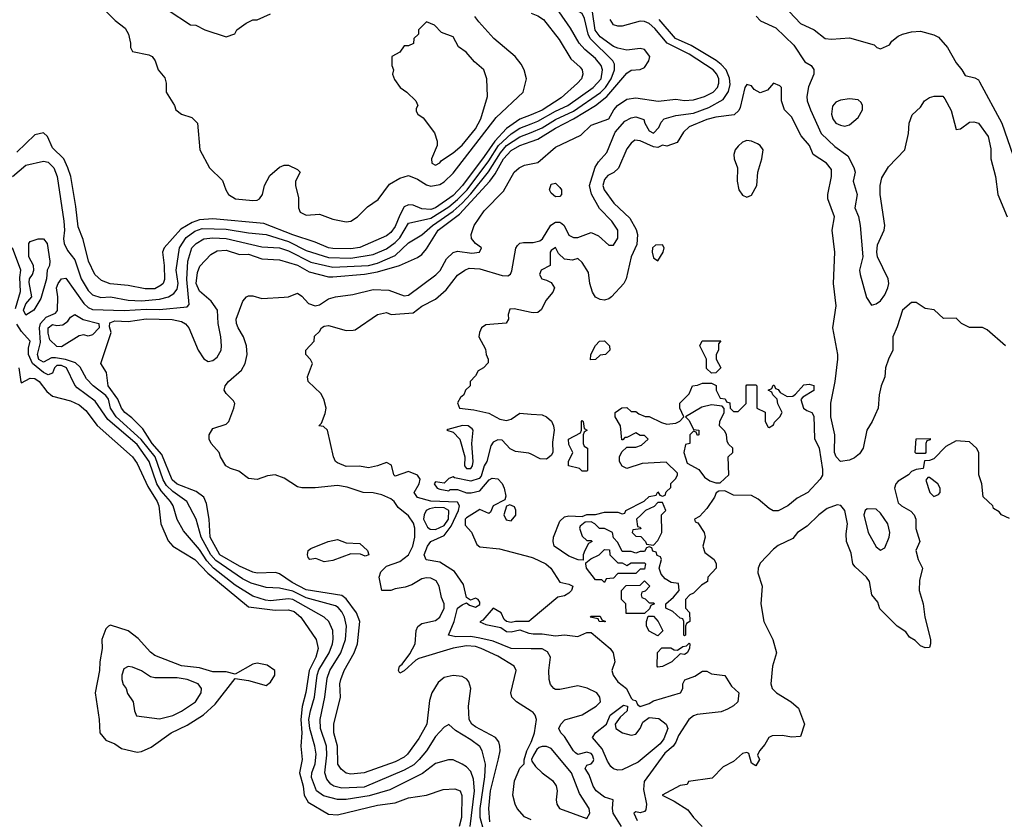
# Model space of a CAD drawing. Header units: inches. Extents: x 1793402 to 1900366, y 320852 to 470679.
# Tile 505 of 604: x 1867702 to 1872126, y 394542 to 398135. Entities that reach past the tile are written whole.
import ezdxf

# ---------------------------------------------------------------- set-up
doc = ezdxf.new("R2010")
doc.units = ezdxf.units.IN
doc.header["$MEASUREMENT"] = 0
doc.layers.add('B8369', color=7, linetype='Continuous')
doc.layers.add('B8379', color=7, linetype='Continuous')

msp = doc.modelspace()

# ---------------------------------------------------------------- linework, layer by layer
at = {"layer": 'B8369', "color": 4}
for points, elevation in [([(1868092, 398170), (1868130.9, 398130.9), (1868176.8, 398096.8), (1868191, 398070), (1868201, 398030), (1868201, 398010), (1868210, 397992), (1868282, 397978), (1868298, 397970), (1868311.3, 397950), (1868324.7, 397910), (1868354.4, 397874.4), (1868361, 397850), (1868361, 397810), (1868398, 397750), (1868404.7, 397730), (1868430, 397711.3), (1868475.3, 397695.3), (1868502, 397670), (1868511.3, 397550), (1868554.8, 397470), (1868613, 397413), (1868628, 397370), (1868640.7, 397350), (1868672, 397330), (1868750, 397322), (1868770, 397324.9), (1868779.3, 397330), (1868792.7, 397350), (1868802, 397390), (1868825.6, 397434.4), (1868870, 397472), (1868890, 397482), (1868910, 397482), (1868950, 397462), (1868962, 397450), (1868942, 397410), (1868941, 397390), (1868954.9, 397334.9), (1868955.8, 397290), (1868963, 397270), (1868990, 397257.4), (1869050, 397262), (1869110, 397238.4), (1869170, 397226.7), (1869190, 397230.4), (1869220.9, 397250), (1869265.6, 397294.4), (1869312.7, 397327.3), (1869364, 397396), (1869410, 397423.1), (1869450, 397435.3), (1869490, 397418.9), (1869530, 397393.7), (1869550, 397387.4), (1869590, 397394.9), (1869610, 397406), (1869650, 397444.9), (1869843.9, 397696.1), (1869965.2, 397810), (1869979, 397870), (1869969.2, 397910), (1869955.9, 397935.9), (1869929.2, 397970), (1869832.7, 398050), (1869764.9, 398124.9), (1869747, 398150)], 244), ([(1868370, 398178), (1868470, 398112), (1868494, 398110), (1868534, 398090), (1868630, 398058), (1868668.4, 398071.6), (1868678, 398090), (1868720.4, 398119.6), (1868750, 398134), (1868770, 398134), (1868830, 398162)], 248), ([(1870000, 397708.2), (1869950, 397688.1), (1869890, 397646.2), (1869836.5, 397590), (1869790, 397520.2), (1869692.5, 397390), (1869650, 397345.6), (1869570, 397290.2), (1869550, 397281.8), (1869510, 397284.6), (1869470, 397301.6), (1869450, 397303), (1869430, 397294), (1869410, 397257.3), (1869390, 397206), (1869370, 397178.7), (1869350, 397164.2), (1869230, 397111.6), (1869190, 397105.8), (1869110, 397106.7), (1869090, 397110.2), (1869030, 397136.1), (1868930, 397168.2), (1868799.7, 397219.7), (1868570, 397239.7), (1868510, 397236.5), (1868476.8, 397223.2), (1868426.5, 397193.5), (1868351.8, 397110), (1868343.6, 397090), (1868351.2, 397031.2), (1868352.6, 396967.4), (1868347, 396950), (1868338.5, 396941.5), (1868310, 396926.3), (1868265.7, 396925.7), (1868190, 396940.4), (1868108.9, 396948.9), (1868070, 396963), (1868040.5, 396990), (1868012, 397050), (1867987.7, 397147.7), (1867964.8, 397204.8), (1867955.1, 397295.1), (1867931.7, 397430), (1867919.5, 397470), (1867900.5, 397510), (1867850, 397559.1), (1867827.3, 397610), (1867810, 397627.3), (1867770, 397617.3), (1867690, 397540.5)], 236), ([(1867669.6, 397430), (1867730, 397481.6), (1867810, 397499.3), (1867830, 397494.4), (1867855.3, 397470), (1867870.2, 397430.2), (1867900.3, 397230), (1867903.6, 397190), (1867899.1, 397150), (1867902.8, 397130), (1867918, 397098), (1867950, 397056), (1867978, 396970), (1868010, 396918), (1868030, 396898.4), (1868067.5, 396887.5), (1868110, 396890.3), (1868190, 396874.3), (1868250, 396872.4), (1868330, 396879), (1868370.8, 396889.2), (1868395.5, 396904.5), (1868410, 396924), (1868415.1, 396950), (1868406, 397010), (1868419.8, 397110), (1868450, 397156.9), (1868490, 397185.2), (1868522.9, 397197.1), (1868630, 397193.2), (1868730, 397177.3), (1868810, 397170.2), (1868910, 397138.4), (1868990, 397097.4), (1869090, 397067.2), (1869190, 397063.2), (1869290, 397079.6), (1869350, 397105.5), (1869390, 397133.4), (1869410, 397154.4), (1869450, 397220.4), (1869550, 397242.9), (1869630, 397294.5), (1869670, 397326.7), (1869713, 397370), (1869810, 397501.3), (1869853.2, 397570), (1869910, 397622.6), (1869950, 397647.3), (1870000, 397667)], 232), ([(1869788.4, 394490), (1869771.9, 394550), (1869771.6, 394590), (1869792.1, 394732.1), (1869795.4, 394790), (1869780.7, 394850), (1869769.7, 394869.7), (1869730, 394899.6), (1869660.5, 394940.5), (1869630, 394968), (1869610, 394955.3), (1869570, 394914.5), (1869530.4, 394850), (1869497.6, 394810), (1869472.8, 394787.2), (1869430, 394763.1), (1869250, 394686.4), (1869150, 394681.1), (1869114, 394690), (1869100.1, 394700.1), (1869082, 394722), (1869074, 394750), (1869082.4, 394830), (1869081.5, 394870), (1869054.7, 394950), (1869052.8, 394990), (1869072.8, 395090), (1869083.6, 395176.4), (1869095.8, 395210), (1869145.4, 395290), (1869165.7, 395350), (1869171.1, 395410), (1869161.3, 395450), (1869150, 395474.5), (1869133.7, 395493.7), (1869120.9, 395500.9), (1868990, 395537.1), (1868930, 395567.1), (1868870, 395580.5), (1868810, 395584.2), (1868743, 395603), (1868702.8, 395622.8), (1868584.3, 395704.3), (1868561.5, 395730), (1868518.2, 395810), (1868494.7, 395890), (1868453.6, 395970), (1868390, 396015.1), (1868361.9, 396041.9), (1868347.5, 396067.5), (1868310.7, 396170), (1868248.4, 396248.4), (1868136.4, 396350), (1868110.9, 396390), (1868101.5, 396430), (1868090, 396446.3), (1868033.3, 396490), (1868002, 396522), (1867974.2, 396574.2), (1867953.2, 396593.2), (1867908.6, 396608.6), (1867863.8, 396616.2), (1867844.8, 396615.2), (1867810, 396596.3), (1867788.7, 396608.7), (1867781.8, 396630), (1867795.3, 396684.7), (1867791.5, 396750), (1867796.2, 396770), (1867820.9, 396799.1), (1867864, 396816), (1867872.1, 396827.9), (1867874, 396890), (1867868.2, 396930), (1867875.1, 396950), (1867890, 396970.7), (1867910, 396974), (1867990, 396860.4), (1868010, 396842), (1868030, 396833.1), (1868171.9, 396828.1), (1868270, 396834.2), (1868330, 396832.3), (1868455.5, 396844.5), (1868464, 396856), (1868452.8, 396967.2), (1868458, 397050), (1868476.2, 397110), (1868495.1, 397130), (1868530, 397150.3), (1868570, 397154.9), (1868630, 397151.3), (1868790, 397114.9), (1868870, 397110.2), (1868910, 397096.1), (1869010, 397045.2), (1869110, 397022.4), (1869270, 397031.2), (1869310, 397040.7), (1869390, 397076), (1869450, 397132.2), (1869510, 397168.5), (1869557.3, 397210), (1869650, 397275.2), (1869690, 397310.2), (1869730, 397352.9), (1869808.8, 397451.2), (1869862.6, 397537.4), (1869890, 397570.2), (1869950, 397608.3), (1870000, 397628.8)], 228), ([(1869815.3, 394530), (1869809.8, 394590), (1869817.8, 394670), (1869853.3, 394813.3), (1869860.5, 394850), (1869859.6, 394870), (1869855.6, 394890), (1869840.9, 394910), (1869750, 394956.9), (1869734, 394970), (1869722.4, 394990), (1869718.3, 395050), (1869729.6, 395130), (1869719.7, 395159.7), (1869711.3, 395171.3), (1869690, 395183.7), (1869650, 395187.6), (1869610, 395178.4), (1869583, 395157), (1869554.4, 395110), (1869544.4, 395075.6), (1869532, 394970), (1869495.8, 394904.2), (1869445.4, 394834.6), (1869430, 394820.5), (1869390, 394799.7), (1869250, 394751.2), (1869190, 394744.2), (1869169.7, 394749.7), (1869146.6, 394766.6), (1869132, 394790), (1869129.8, 394870), (1869114, 394930), (1869114.3, 394970), (1869143.6, 395090), (1869140.5, 395150), (1869144.7, 395170), (1869159.7, 395210), (1869204.7, 395290), (1869219.7, 395330), (1869231.3, 395430), (1869216.3, 395470), (1869170, 395533.3), (1869150, 395546.9), (1868990, 395573.3), (1868926.4, 395606.4), (1868870, 395644.7), (1868851.1, 395651.1), (1868770, 395648.2), (1868750, 395652.6), (1868690, 395679.8), (1868601, 395730), (1868558, 395810), (1868553.7, 395890), (1868541.7, 395961.7), (1868529.7, 395989.7), (1868494.8, 396014.8), (1868410, 396048.5), (1868387.8, 396067.8), (1868340.5, 396180.5), (1868297.6, 396230), (1868256, 396296), (1868206.2, 396346.2), (1868174.5, 396370), (1868160.5, 396390), (1868143.1, 396430), (1868100.5, 396490), (1868092.3, 396550), (1868067.6, 396590), (1868113, 396730), (1868105.6, 396754.4), (1868107, 396773), (1868130, 396781.6), (1868190, 396779.6), (1868270, 396791.4), (1868387.5, 396787.5), (1868430, 396778.7), (1868447.7, 396767.7), (1868462.4, 396750), (1868504.9, 396650), (1868530, 396610.6), (1868550, 396599.1), (1868570, 396603.8), (1868590, 396618), (1868607.8, 396650), (1868609.7, 396670), (1868606.9, 396710), (1868593.6, 396770), (1868590.8, 396830), (1868562, 396870), (1868510, 396914.5), (1868495.4, 396950), (1868500.9, 396999.1), (1868512.3, 397027.7), (1868560.5, 397079.5), (1868590, 397096.4), (1868630, 397099.5), (1868690, 397079.6), (1868730, 397080.9), (1868790, 397060.2), (1868870, 397056.5), (1868950, 397032.2), (1869002.6, 397002.6), (1869090, 396980.2), (1869110, 396979.2), (1869252.3, 396992.3), (1869310, 397002), (1869408.8, 397031.2), (1869490, 397066), (1869510, 397080.5), (1869530, 397105.5), (1869582, 397190), (1869678.7, 397261.3), (1869814.8, 397410), (1869838.2, 397441.8), (1869875.7, 397510), (1869910, 397547.2), (1869950, 397570.2), (1870000, 397588)], 224), ([(1870000, 395028.3), (1869934, 395070), (1869914, 395090), (1869909.3, 395110), (1869933.2, 395210), (1869924, 395230), (1869850, 395274.3), (1869776, 395310), (1869750, 395318), (1869710, 395321.5), (1869650, 395310.9), (1869496.1, 395263.9), (1869482.4, 395257.6), (1869430, 395209), (1869410, 395198), (1869404, 395210), (1869409.3, 395230), (1869420.9, 395239.1), (1869454.8, 395285.2), (1869479.3, 395330), (1869483.7, 395390), (1869491.8, 395408.2), (1869510, 395422), (1869570, 395435.5), (1869590, 395450.7), (1869609.6, 395490), (1869609.6, 395510), (1869598, 395538), (1869587.3, 395590), (1869573.5, 395613.5), (1869550, 395625.1), (1869530, 395627.3), (1869510, 395622.4), (1869464.2, 395595.8), (1869434.6, 395585.4), (1869390, 395578), (1869369.5, 395569.5), (1869329, 395570), (1869317.7, 395630), (1869325.5, 395654.5), (1869350, 395679.3), (1869410, 395700.5), (1869449.2, 395730), (1869469.5, 395770), (1869477.2, 395810), (1869477.2, 395850), (1869472.3, 395872.3), (1869450, 395905.2), (1869402.9, 395942.9), (1869385.2, 395970), (1869370, 395982.7), (1869330, 395999.5), (1869290.8, 396009.2), (1869246, 396010), (1869174.2, 396034.2), (1869130, 396042), (1869030, 396031.6), (1868970, 396031.6), (1868950, 396035.6), (1868890, 396074.3), (1868850, 396089.7), (1868815.2, 396084.8), (1868770, 396069.2), (1868730, 396074), (1868686.3, 396106.3), (1868650, 396118), (1868629.2, 396130), (1868605.2, 396170), (1868599, 396190), (1868562, 396230), (1868554, 396250), (1868554, 396270), (1868570, 396298), (1868630, 396318), (1868642, 396330), (1868664, 396390), (1868668.7, 396410), (1868663.1, 396423.1), (1868630, 396455.3), (1868621.2, 396470), (1868625.2, 396490), (1868641.2, 396510), (1868699.7, 396560.3), (1868716.2, 396590), (1868724.5, 396630), (1868720.9, 396670), (1868707.3, 396710), (1868683.6, 396750), (1868676.2, 396770), (1868675.1, 396790), (1868705.2, 396870), (1868722, 396890), (1868730, 396894.8), (1868750, 396894.8), (1868790, 396882.8), (1868890, 396887.7), (1868910, 396890.4), (1868950, 396906.4), (1868970, 396892.4), (1869000.5, 396860.5), (1869030, 396849.1), (1869050, 396853.4), (1869090, 396880.4), (1869122, 396890), (1869199.1, 396900.9), (1869290, 396922), (1869360.3, 396920.3), (1869430, 396894.9), (1869450, 396897.1), (1869572.1, 396987.9), (1869591.8, 397008.2), (1869620, 397060), (1869650, 397088.7), (1869670, 397095.6), (1869734, 397086), (1869768, 397090), (1869778, 397110), (1869750, 397129), (1869731.8, 397151.8), (1869731.5, 397170), (1869743.9, 397210), (1869790, 397276.4), (1869875.5, 397364.5), (1869924.2, 397450), (1869946.6, 397470), (1869970, 397481.3), (1870000, 397487.6)], 216), ([(1870000, 395308.2), (1869910, 395309.7), (1869830, 395341.7), (1869770, 395356.1), (1869730, 395362.8), (1869662, 395362), (1869629.6, 395369.6), (1869654.5, 395430), (1869670, 395490.8), (1869690, 395506), (1869710, 395514), (1869723.5, 395503.5), (1869750, 395494.8), (1869770, 395507.7), (1869770, 395518), (1869762, 395530), (1869750, 395535.1), (1869727.3, 395527.3), (1869710, 395538), (1869696.6, 395596.6), (1869655.3, 395655.3), (1869590, 395697), (1869528.2, 395708.2), (1869519.7, 395730), (1869534.5, 395770), (1869549.9, 395790.1), (1869610, 395816.5), (1869641.2, 395858.8), (1869674.2, 395930), (1869678.3, 395950), (1869670, 395966.6), (1869550, 395970.9), (1869490, 395987.3), (1869475.1, 396010), (1869497.3, 396050), (1869501.5, 396070), (1869490, 396087.8), (1869450, 396104.8), (1869390, 396084.5), (1869383.7, 396090), (1869372.9, 396132.9), (1869350, 396145.1), (1869309.6, 396129.6), (1869270, 396122), (1869229.5, 396129.5), (1869170, 396127.3), (1869130, 396143.7), (1869121.2, 396150), (1869112.7, 396170), (1869086, 396290), (1869067.3, 396307.3), (1869046, 396310), (1869058, 396322), (1869074.6, 396365.4), (1869079, 396390), (1869069.2, 396430), (1869055.5, 396455.5), (1868998, 396510), (1868995.3, 396530), (1869018, 396590), (1869008.4, 396608.4), (1868988, 396630), (1868988, 396650), (1869026, 396690), (1869027.3, 396712.7), (1869050, 396734), (1869058, 396750), (1869070, 396758), (1869090, 396761), (1869170, 396738), (1869200.4, 396739.6), (1869210, 396742), (1869310, 396811), (1869350, 396818.8), (1869370.9, 396810.9), (1869470, 396818), (1869510, 396847.7), (1869570, 396878.8), (1869618.3, 396921.7), (1869670, 396986.8), (1869702, 397010), (1869722, 397018), (1869770, 397015.6), (1869870, 396985.7), (1869895.4, 396984.6), (1869907.7, 396992.3), (1869913.7, 397006.3), (1869930.9, 397109.1), (1869939.6, 397120.4), (1869949.8, 397130.2), (1869966.3, 397133.7), (1870000, 397133.5)], 212), ([(1867683.3, 396836.7), (1867706.3, 396913.7), (1867702.8, 396977.2), (1867707.3, 397010), (1867670, 397109.4)], 232), ([(1870000, 396820.1), (1869924.1, 396835.9), (1869905.2, 396834.8), (1869897.2, 396810), (1869899, 396790), (1869888.9, 396771.1), (1869796.4, 396763.6), (1869778, 396750), (1869768, 396730), (1869766, 396710), (1869794.6, 396654.6), (1869798, 396630), (1869808, 396610), (1869807.3, 396592.7), (1869786, 396570), (1869763.1, 396556.9), (1869750, 396534), (1869726, 396510), (1869726, 396490), (1869706, 396470), (1869698, 396450), (1869683.1, 396436.9), (1869670, 396414), (1869678, 396390), (1869742.5, 396382.5), (1869810, 396366.6), (1869860.1, 396340.1), (1869890, 396333.6), (1869910, 396340.7), (1869950, 396367.3), (1870000, 396363.2)], 208), ([(1869726.9, 394510), (1869745.3, 394670), (1869741.5, 394721.5), (1869730, 394757.2), (1869710, 394777.2), (1869690, 394789.3), (1869650, 394809), (1869629.1, 394809.1), (1869570, 394792.3), (1869511.7, 394748.3), (1869365.1, 394674.9), (1869273.1, 394646.9), (1869170, 394631), (1869130, 394631), (1869067.7, 394647.7), (1869035.6, 394670), (1869013, 394730), (1869014.7, 394750), (1869030, 394791.3), (1869033.9, 394833.9), (1869028.2, 394870), (1869005.3, 394950), (1869002.2, 394990), (1869008.7, 395030), (1869026.8, 395090), (1869039.3, 395190), (1869047.1, 395212.9), (1869093.5, 395290), (1869107.3, 395330), (1869111.2, 395351.2), (1869109.7, 395389.7), (1869092, 395430), (1869069.7, 395449.7), (1868930, 395529.8), (1868910, 395531.9), (1868830, 395524.1), (1868806.6, 395526.6), (1868750, 395544), (1868670, 395593.5), (1868572.6, 395670), (1868543, 395703), (1868510, 395754.7), (1868438.3, 395838.3), (1868409.7, 395889.7), (1868391.5, 395950), (1868380.5, 395970), (1868338.1, 396018.1), (1868319.3, 396050), (1868284.5, 396150), (1868230, 396226), (1868098.2, 396338.2), (1868041.4, 396421.4), (1867960.4, 396480.4), (1867950, 396492.7), (1867912.6, 396570), (1867890, 396581.8), (1867870, 396581.1), (1867858.9, 396570), (1867850, 396547.3), (1867830, 396539.1), (1867810, 396549.8), (1867759.8, 396590), (1867741.5, 396630), (1867741.5, 396658.5), (1867749.2, 396690), (1867710, 396734.5), (1867690, 396767.3)], 232), ([(1867698.9, 396570), (1867707.2, 396507.2), (1867710, 396504), (1867750, 396523.7), (1867770, 396522.9), (1867789.3, 396510), (1867824.9, 396464.9), (1867850, 396442.9), (1867930, 396423), (1867970, 396404.2), (1867999.3, 396379.3), (1868050, 396311.5), (1868209.5, 396170), (1868230, 396141.2), (1868277.8, 396037.8), (1868320.5, 395970), (1868327.8, 395950), (1868337.3, 395870), (1868370, 395792.7), (1868390, 395769.6), (1868490, 395709.6), (1868547.2, 395647.2), (1868730, 395496.9), (1868850, 395482.3), (1868910, 395482.6), (1868935.2, 395475.2), (1868965.1, 395450), (1869034.5, 395350), (1869043, 395310), (1869032.4, 395270), (1869003.1, 395210), (1868987.6, 395112.4), (1868971.6, 395048.4), (1868965, 394990), (1868969.7, 394930), (1868965.1, 394870), (1868971.6, 394810), (1868959.8, 394750), (1868975.6, 394690), (1868980.5, 394650), (1868998.8, 394618.8), (1869090, 394565.2), (1869130, 394562), (1869310, 394605.4), (1869390, 394615.1), (1869450, 394637.6), (1869530, 394649.6), (1869604.6, 394675.4), (1869658, 394678), (1869681.2, 394670), (1869689.5, 394649.5), (1869687.7, 394550), (1869676.4, 394510)], 236), ([(1870000, 396182.6), (1869990, 396187.7), (1869930, 396194.8), (1869906.6, 396206.6), (1869870, 396246), (1869850, 396246.8), (1869830, 396237.3), (1869819.1, 396220.9), (1869801.6, 396150), (1869789.8, 396130.2), (1869776.3, 396083.7), (1869766.3, 396073.7), (1869730, 396061.6), (1869656.3, 396076.3), (1869650, 396081), (1869630, 396074), (1869610, 396052), (1869570, 396058), (1869564, 396050), (1869578, 396030), (1869590, 396026), (1869630, 396018), (1869636, 396024), (1869670, 396023.6), (1869710, 396009.6), (1869730.5, 396009.5), (1869770, 396017.2), (1869812.3, 396067.7), (1869825.2, 396074.8), (1869851.2, 396071.2), (1869870.9, 396050.9), (1869879.7, 396030), (1869886.3, 395993.7), (1869882, 395978), (1869829.5, 395950.5), (1869818, 395922), (1869810, 395916), (1869770, 395934), (1869710, 395897.3), (1869704.5, 395890), (1869704, 395864), (1869731.8, 395831.8), (1869756.5, 395776.5), (1869770, 395766), (1869857.7, 395757.7), (1870000, 395719.7)], 208), ([(1870000, 395439), (1869990, 395430.7), (1869930, 395431.3), (1869910, 395426), (1869890, 395431), (1869879.8, 395439.8), (1869866, 395470), (1869830, 395490.6), (1869783.7, 395436.3), (1869769.4, 395429.4), (1869796.5, 395416.5), (1869863.7, 395403.7), (1869890, 395385.1), (1869910, 395384.5), (1869950, 395394), (1869990, 395377.6), (1870000, 395376.1)], 208), ([(1870000, 394538.9), (1869970, 394553), (1869938, 394590), (1869928.2, 394610), (1869918, 394650), (1869925.4, 394714.6), (1869950, 394772), (1869968.9, 394791.1), (1869968.9, 394808.9), (1869980.9, 394850), (1870000, 394888.3)], 216)]:
    msp.add_lwpolyline(points, dxfattribs=dict(at, elevation=elevation))
for points, elevation in [([(1869530, 398126), (1869494, 398090), (1869494, 398070), (1869474, 398050), (1869471.1, 398028.9), (1869450, 398018), (1869430, 398018), (1869411.1, 397988.9), (1869374, 397970), (1869374, 397930), (1869382, 397910), (1869378, 397890), (1869386, 397866), (1869412, 397830), (1869442, 397810), (1869482, 397770), (1869492, 397750), (1869483.6, 397736.4), (1869483.6, 397723.6), (1869492, 397710), (1869514.8, 397694.8), (1869566.4, 397626.4), (1869578, 397590), (1869578, 397570), (1869552, 397510), (1869554, 397490), (1869570, 397482), (1869590, 397492), (1869597.2, 397502.8), (1869650, 397537.3), (1869690, 397570.7), (1869750, 397644), (1869774.5, 397690), (1869804, 397790), (1869802, 397870), (1869788, 397910), (1869745.6, 397945.6), (1869709.1, 397989.1), (1869673.6, 398013.6), (1869650, 398058), (1869598, 398078), (1869566, 398110)], 248), ([(1867730, 396808), (1867719.7, 396830), (1867730, 396858.4), (1867757.6, 396890), (1867745.3, 396954.7), (1867747.1, 396970), (1867759.8, 396990), (1867765.3, 397010), (1867764, 397030), (1867742.9, 397070), (1867744, 397130), (1867750, 397138), (1867786, 397150), (1867810, 397151), (1867826, 397130), (1867838.4, 397050), (1867835.8, 397030), (1867826, 397010), (1867822.3, 396970), (1867797.5, 396882.5), (1867766, 396830)], 228), ([(1868010, 396713.2), (1867990, 396719), (1867970, 396714), (1867890, 396665.2), (1867870, 396666), (1867837.2, 396697.2), (1867830, 396726), (1867829.8, 396750), (1867850, 396764.9), (1867870, 396760.5), (1867896.3, 396763.7), (1867919.4, 396780.6), (1867930, 396798.8), (1867950, 396810.7), (1867988.2, 396788.2), (1868058, 396770), (1868059.1, 396750), (1868030, 396719.3)], 224), ([(1869691.5, 396311.5), (1869626.4, 396293.6), (1869622, 396290), (1869650, 396281), (1869680.7, 396250), (1869703, 396170), (1869700.4, 396130), (1869710, 396118), (1869730, 396118), (1869737.4, 396130), (1869739.6, 396150), (1869734, 396230), (1869739.3, 396290), (1869735.9, 396295.9), (1869718, 396310)], 212), ([(1869570, 395942.7), (1869543.4, 395936.6), (1869528.7, 395930), (1869519.5, 395910), (1869517.1, 395890), (1869534.6, 395854.6), (1869546.4, 395846.4), (1869570, 395844.9), (1869610, 395862.6), (1869629.8, 395890), (1869630.9, 395930), (1869610, 395942)], 216), ([(1869904.7, 395955.3), (1869890, 395949), (1869877.1, 395910), (1869887.5, 395887.5), (1869910, 395883), (1869931.1, 395908.9), (1869931.7, 395931.7), (1869925.6, 395945.6)], 208), ([(1869255.3, 395724.7), (1869233.6, 395733.6), (1869190, 395735.3), (1869110, 395705.1), (1869070, 395699), (1869033.6, 395713.6), (1869006, 395710), (1868998, 395718), (1868995.3, 395730), (1868999, 395750), (1869010, 395758.8), (1869088, 395790), (1869130, 395798.8), (1869170, 395784.7), (1869230, 395781), (1869264.7, 395750), (1869271, 395730)], 216), ([(1868110, 395414), (1868102, 395410), (1868090, 395398), (1868071, 395350), (1868073.4, 395310), (1868062, 395250), (1868060.7, 395210), (1868041, 395110), (1868058.8, 394990), (1868062.8, 394930), (1868090, 394898), (1868130, 394881), (1868159.8, 394859.8), (1868230, 394842.8), (1868250, 394846.8), (1868293.8, 394866.2), (1868382.7, 394930), (1868454.8, 394965.2), (1868528.5, 395011.5), (1868580.8, 395059.2), (1868670, 395174), (1868730, 395166), (1868810, 395142.8), (1868830, 395158), (1868849, 395190), (1868849, 395210), (1868814.5, 395234.5), (1868770, 395243.7), (1868750, 395239.3), (1868670, 395194), (1868630, 395205.2), (1868570, 395204.2), (1868510, 395222), (1868430, 395231.5), (1868310, 395278), (1868290, 395293.2), (1868234.9, 395354.9), (1868190, 395389.2)], 244), ([(1868190, 395229), (1868170, 395218), (1868160.7, 395190), (1868160.7, 395170), (1868168.1, 395148.1), (1868181, 395130), (1868187.1, 395107.1), (1868212, 395070), (1868218, 395030), (1868227.3, 395007.3), (1868330, 394994), (1868390, 395008.2), (1868430, 395028.2), (1868492, 395070), (1868518, 395110), (1868519.3, 395130), (1868504, 395150), (1868455.3, 395170), (1868410, 395177.4), (1868310, 395178), (1868290, 395182.7), (1868250, 395209.2), (1868210, 395225.2)], 248)]:
    msp.add_lwpolyline(points, close=True, dxfattribs=dict(at, elevation=elevation))
at = {"layer": 'B8379', "color": 4}
for points, elevation in [([(1870000, 397628.8), (1870050, 397649.2), (1870110, 397686.4), (1870190, 397724.7), (1870312.7, 397807.3), (1870334, 397830), (1870359.3, 397870), (1870374.8, 397910), (1870374.8, 397934.8), (1870367.6, 397950), (1870265.7, 398050), (1870256.1, 398070), (1870240.4, 398140.4), (1870230, 398163.7), (1870174.8, 398194.8), (1870129.7, 398230), (1870068.1, 398268.1), (1870023.6, 398310), (1870013.6, 398330), (1870011.8, 398350), (1870024.5, 398390), (1870027, 398410), (1870023.3, 398423.3), (1870000, 398463.1)], 228), ([(1870000, 397667), (1870030, 397678.8), (1870110, 397724.5), (1870165.6, 397750), (1870279.7, 397830), (1870314.8, 397870), (1870321.1, 397910), (1870314.3, 397930), (1870290, 397960.5), (1870241.6, 398001.6), (1870215.6, 398030), (1870176.8, 398096.8), (1870125.6, 398170), (1870091.3, 398210), (1870030, 398249.8), (1870000, 398260.5)], 232), ([(1870000, 397588), (1870030, 397598.6), (1870110, 397648.3), (1870191, 397689), (1870290, 397750.2), (1870340.3, 397790), (1870430, 397895.5), (1870450, 397908), (1870490, 397910.8), (1870510, 397921), (1870529, 397950), (1870533.2, 397970), (1870510, 398001.2), (1870490, 398006), (1870430, 397998.7), (1870390, 398006.9), (1870370, 398015.1), (1870310, 398058), (1870288.6, 398088.6), (1870276.8, 398170)], 224), ([(1870000, 398164.3), (1870030, 398152.7), (1870055.6, 398135.6), (1870126.5, 398046.5), (1870178.7, 397958.7), (1870221.2, 397921.2), (1870229, 397910), (1870233.2, 397890), (1870226, 397870), (1870209.3, 397850), (1870135.7, 397784.3), (1870050, 397728.2), (1870000, 397708.2)], 236), ([(1871011.2, 398151.2), (1871030.7, 398130), (1871099.1, 398099.1), (1871180.8, 398020.8), (1871230, 397946), (1871258, 397930), (1871270, 397912), (1871271, 397890), (1871246.4, 397833.6), (1871239.3, 397790), (1871240.5, 397770), (1871255.5, 397730), (1871303.6, 397623.6), (1871365.5, 397565.5), (1871423, 397523), (1871450.7, 397470.7), (1871456, 397450), (1871446.8, 397410), (1871464.7, 397350), (1871454.8, 397290), (1871470.5, 397250.5), (1871478.8, 397210), (1871491.3, 397070), (1871476.3, 397010), (1871478, 396990), (1871507.5, 396887.5), (1871530, 396852), (1871550, 396858), (1871570, 396871.3), (1871590, 396898), (1871603.7, 396930), (1871607, 396950), (1871604.5, 396970), (1871557.2, 397070), (1871553.2, 397090), (1871556.5, 397123.5), (1871586, 397190), (1871589.4, 397210.6), (1871569.2, 397350), (1871569.2, 397390), (1871575.5, 397424.5), (1871606.3, 397473.7), (1871679, 397550), (1871696.5, 397623.5), (1871699.3, 397670), (1871712.7, 397707.3), (1871750, 397742), (1871768, 397770), (1871790, 397786), (1871811.1, 397791.1), (1871850, 397791.3), (1871859.8, 397779.8), (1871886.9, 397726.9), (1871910, 397642), (1871930, 397644.7), (1871970, 397674.8), (1871990, 397676), (1872010.8, 397670), (1872053.4, 397610), (1872065.4, 397554.6), (1872066, 397510), (1872087.3, 397430), (1872097.3, 397350), (1872138.8, 397250)], 212), ([(1871160.7, 398170), (1871210, 398118), (1871271.3, 398090), (1871322, 398050), (1871350, 398047.3), (1871430, 398053.4), (1871542, 398022), (1871554, 398010), (1871570, 398004.7), (1871610, 398022), (1871621.2, 398038.8), (1871650, 398061), (1871669.4, 398070.6), (1871710, 398080.7), (1871750, 398084), (1871810, 398067.3), (1871830, 398056.3), (1871870.5, 398010), (1871910, 397941), (1871936, 397910), (1871950, 397884.7), (1871994.4, 397874.4), (1872010, 397864.7), (1872015.5, 397855.5), (1872115.8, 397670), (1872191.3, 397450)], 216), ([(1870000, 397487.6), (1870030, 397494), (1870110, 397562.6), (1870224.2, 397615.8), (1870270, 397661.3), (1870349.7, 397690.3), (1870371.3, 397730), (1870388.4, 397750), (1870430, 397777.4), (1870470, 397784.2), (1870571.2, 397768.8), (1870650, 397778.4), (1870690, 397772.7), (1870730, 397774.9), (1870779, 397790), (1870818, 397810), (1870837.6, 397830), (1870844.2, 397850), (1870843, 397870), (1870834.3, 397890), (1870817.6, 397910), (1870710, 397979.8), (1870611.1, 398030), (1870555.8, 398095.8), (1870530, 398117.6), (1870510, 398126.6), (1870490, 398128.7), (1870410, 398106), (1870390, 398105.7), (1870370, 398112), (1870355.6, 398135.6)], 216), ([(1870000, 397133.5), (1870010, 397133.4), (1870039, 397141), (1870051.1, 397150), (1870088.1, 397211.9), (1870110, 397225.7), (1870130, 397224.9), (1870138.6, 397218.6), (1870148.2, 397210), (1870170, 397167.3), (1870190, 397156.3), (1870210, 397157.1), (1870270, 397178.8), (1870303.5, 397163.5), (1870350, 397122), (1870370, 397122), (1870390, 397154), (1870389.3, 397190), (1870362.7, 397230), (1870307.3, 397287.3), (1870270.9, 397350.9), (1870262, 397390), (1870287.9, 397472.1), (1870303, 397497), (1870341.2, 397538.8), (1870378.4, 397630), (1870421.4, 397678.6), (1870450, 397694.9), (1870470, 397699.1), (1870506.8, 397686.8), (1870511, 397670), (1870530, 397636), (1870550, 397626), (1870574, 397650), (1870584.7, 397675.3), (1870598, 397690), (1870650, 397704.9), (1870730, 397715.6), (1870799.3, 397740.7), (1870863, 397777), (1870887.8, 397812.2), (1870895.3, 397844.7), (1870891.7, 397871.7), (1870876, 397910), (1870854.4, 397934.4), (1870832.2, 397952.2), (1870719.4, 398019.4), (1870649.6, 398050), (1870575.5, 398135.5)], 212), ([(1872131.3, 396670), (1872050, 396741), (1872028.4, 396751.6), (1871970, 396752), (1871934, 396770), (1871910, 396794), (1871852.7, 396792.7), (1871811.6, 396831.6), (1871770, 396838), (1871730, 396864.7), (1871710, 396864.7), (1871669.2, 396830), (1871645.6, 396754.4), (1871625.2, 396710), (1871626, 396650), (1871606, 396610), (1871592.7, 396570), (1871589.3, 396530.7), (1871573.2, 396490), (1871563.7, 396450), (1871559.3, 396390), (1871533.2, 396330), (1871509.2, 396290), (1871491.8, 396210), (1871475.3, 396184.7), (1871453.7, 396166.3), (1871430, 396155.3), (1871390.5, 396150.5), (1871370.7, 396170), (1871363.8, 396190), (1871364.9, 396270), (1871347.2, 396350), (1871347.5, 396412.5), (1871366, 396510), (1871378, 396610), (1871378, 396630), (1871355.5, 396750), (1871370.8, 396850), (1871359.3, 396950), (1871364.4, 397090), (1871353, 397190), (1871363.8, 397250), (1871333, 397330), (1871333.4, 397350), (1871350.5, 397430), (1871350, 397462), (1871327.3, 397490), (1871266.8, 397530), (1871250.5, 397570), (1871214, 397614), (1871170, 397698), (1871138, 397730), (1871124.7, 397770), (1871124.7, 397830), (1871118, 397838), (1871089.4, 397850.6), (1871062, 397818), (1871030, 397806.8), (1871002, 397822), (1870990, 397838), (1870970, 397844.7), (1870961.2, 397830), (1870939.5, 397740.5), (1870933.2, 397726.8), (1870912.7, 397707.3), (1870830, 397697.6), (1870790, 397686.4), (1870710, 397654), (1870684.5, 397630), (1870656.6, 397583.4), (1870610, 397566.8), (1870590, 397570.6), (1870570, 397560.7), (1870550, 397563.1), (1870490, 397590.6), (1870466.6, 397593.4), (1870450, 397581), (1870430, 397554.8), (1870392.5, 397467.5), (1870371.2, 397448.8), (1870345.1, 397434.9), (1870330, 397417.3), (1870323, 397390), (1870328, 397370), (1870371.6, 397310), (1870443.1, 397243.1), (1870472.5, 397192.5), (1870477.6, 397170), (1870475.1, 397124.9), (1870449.5, 397069.5), (1870427.3, 396970), (1870416.2, 396950), (1870362, 396890), (1870350, 396880.4), (1870330, 396874.4), (1870310, 396877.6), (1870290, 396888.2), (1870276.4, 396910), (1870264.4, 396950), (1870258.7, 396998.7), (1870230, 397044.7), (1870210, 397062), (1870185.6, 397054.4), (1870150, 397058.8), (1870124, 397084), (1870110, 397110.8), (1870090, 397098), (1870085.2, 397090), (1870086, 397030), (1870046, 397010), (1870038, 396990), (1870048, 396970), (1870070, 396965.2), (1870090, 396954), (1870106, 396930), (1870098, 396910), (1870066.3, 396873.7), (1870047.5, 396832.5), (1870030, 396819.5), (1870010, 396818), (1870000, 396820.1)], 208), ([(1870000, 396363.2), (1870050, 396359.1), (1870070, 396351.1), (1870091.2, 396331.2), (1870101.1, 396310), (1870104.2, 396290), (1870096.8, 396236.8), (1870097.7, 396190), (1870090, 396177.1), (1870070, 396160.2), (1870041.4, 396161.4), (1870000, 396182.6)], 208), ([(1872150, 395894), (1872114, 395910), (1872103.6, 395923.6), (1872078, 395938), (1872074, 395950), (1872031.3, 395991.3), (1872026, 396050), (1872011.3, 396090), (1872012, 396190), (1872002, 396210), (1871970, 396238), (1871910, 396242), (1871863.1, 396216.9), (1871810, 396162), (1871790, 396154), (1871767.3, 396152.7), (1871762, 396118), (1871730, 396114), (1871710, 396104.7), (1871695.3, 396090), (1871650, 396061), (1871639, 396050), (1871632.7, 396030), (1871650, 395964), (1871664, 395950), (1871706.3, 395926.3), (1871722, 395910), (1871728.7, 395890), (1871729.3, 395849.3), (1871746, 395790), (1871729, 395750), (1871739, 395710), (1871758, 395670), (1871745.6, 395614.4), (1871744, 395570), (1871762, 395510), (1871768.7, 395450), (1871794, 395350), (1871795.3, 395330), (1871790, 395314), (1871770, 395312), (1871750, 395322), (1871725.4, 395345.4), (1871699.6, 395359.6), (1871683.6, 395383.6), (1871644.7, 395410), (1871567.3, 395487.3), (1871557.3, 395517.3), (1871530.9, 395550.9), (1871520.7, 395610), (1871507.3, 395630), (1871455.8, 395675.8), (1871446, 395690), (1871437.6, 395737.6), (1871418, 395790), (1871415.9, 395824.1), (1871421.6, 395870), (1871410.2, 395930.2), (1871391.5, 395951.5), (1871375.2, 395955.2), (1871330, 395938), (1871293.6, 395910), (1871240.7, 395859.3), (1871197.2, 395830), (1871176.6, 395803.4), (1871110, 395772.2), (1871090, 395756.4), (1871030, 395692.7), (1871019.7, 395670), (1871018.3, 395650), (1871038, 395590), (1871032.6, 395510), (1871046, 395430), (1871086.3, 395350), (1871102.4, 395290), (1871084.7, 395230), (1871077, 395150), (1871083.7, 395130), (1871102.7, 395110), (1871169.4, 395070), (1871200.9, 395040.9), (1871228.7, 394970), (1871210, 394914), (1871170, 394911), (1871130, 394918.8), (1871083.2, 394916.8), (1871069, 394910), (1871050, 394878), (1871026, 394850), (1871018, 394830), (1871026, 394810), (1871010, 394782), (1870990, 394794), (1870978, 394838), (1870970, 394842), (1870950, 394838), (1870910, 394801), (1870863.1, 394776.9), (1870814, 394726), (1870708, 394712), (1870702, 394698), (1870670, 394694), (1870588.7, 394650), (1870643.2, 394623.2), (1870704.1, 394584.1), (1870730, 394549.2), (1870769, 394510)], 204), ([(1870000, 395719.7), (1870010, 395717), (1870066, 395690), (1870089.4, 395670), (1870130, 395608), (1870170, 395599), (1870188, 395590), (1870182, 395570), (1870170, 395558), (1870150, 395546.8), (1870120.2, 395539.8), (1870000, 395439)], 208), ([(1870000, 395376.1), (1870010, 395374.7), (1870050, 395375.1), (1870110, 395365.7), (1870150, 395371), (1870210, 395363), (1870250, 395381.1), (1870270, 395381.1), (1870355.1, 395310), (1870369.5, 395290), (1870377, 395250), (1870362.7, 395210), (1870369.3, 395190), (1870390, 395159.3), (1870429.5, 395129.5), (1870450, 395086), (1870458, 395078), (1870470, 395075.3), (1870478, 395058), (1870490, 395048), (1870530, 395062), (1870550, 395074), (1870671.3, 395110), (1870682, 395130), (1870682, 395150), (1870691.6, 395168.4), (1870735.3, 395184.7), (1870770, 395208), (1870790, 395208), (1870810, 395195.3), (1870870, 395188.7), (1870900.2, 395140.2), (1870934, 395110), (1870928.7, 395070), (1870910, 395051.3), (1870883.2, 395036.8), (1870854.5, 395025.5), (1870746.8, 395013.2), (1870730, 395006.8), (1870709.4, 394990.6), (1870661.7, 394918.3), (1870651.1, 394888.9), (1870638, 394870), (1870600.8, 394839.2), (1870508.6, 394711.4), (1870504.9, 394675.1), (1870518.7, 394610), (1870516.1, 394583.9), (1870510, 394577.3), (1870490, 394570.8), (1870470, 394574.8), (1870462, 394570), (1870476.2, 394536.2)], 208), ([(1870405.6, 394510), (1870369.6, 394570), (1870365.6, 394590), (1870369.1, 394629.1), (1870330, 394642), (1870292.3, 394670), (1870279.5, 394690), (1870261.5, 394741.5), (1870242.7, 394770), (1870250, 394784.7), (1870270, 394791), (1870278.9, 394801.1), (1870282.7, 394810), (1870276.2, 394830), (1870270, 394837), (1870250, 394843.7), (1870210, 394832.7), (1870200.1, 394840.1), (1870190, 394849.2), (1870150, 394914), (1870134, 394930), (1870125.2, 394950), (1870133.2, 394970), (1870151.9, 394988.1), (1870230, 395012), (1870292.7, 395050), (1870312.7, 395070), (1870309, 395090), (1870295.3, 395110), (1870251.5, 395131.5), (1870210, 395140.9), (1870130, 395125.2), (1870110, 395125.2), (1870102, 395130), (1870087, 395147), (1870080.9, 395170), (1870079.5, 395210), (1870087, 395270), (1870074, 395294), (1870050, 395307.3), (1870000, 395308.2)], 212), ([(1870000, 394888.3), (1870003.9, 394896.1), (1870015.1, 394930), (1870024, 394990), (1870019, 395010), (1870010, 395022), (1870000, 395028.3)], 216)]:
    msp.add_lwpolyline(points, dxfattribs=dict(at, elevation=elevation))
for points, elevation in [([(1871430, 397779), (1871390, 397773.2), (1871370, 397764), (1871354, 397746), (1871350.6, 397710), (1871356.3, 397690), (1871370, 397670.8), (1871390, 397660.7), (1871410, 397657.3), (1871430, 397662.8), (1871470, 397696), (1871489, 397730), (1871488.7, 397750), (1871483.1, 397763.1), (1871470, 397775.3)], 216), ([(1870970, 397592.3), (1870950, 397584.5), (1870930, 397567), (1870916.4, 397550), (1870910.4, 397530), (1870912.4, 397510), (1870928.2, 397470), (1870925.5, 397410), (1870933.4, 397370), (1870950, 397347.3), (1870970, 397337.3), (1870990, 397346.8), (1871014.5, 397390), (1871019.5, 397450), (1871037, 397510), (1871042.7, 397550), (1871029.5, 397569.5), (1871017.6, 397577.6), (1870990, 397589.5)], 208), ([(1870110, 397339.3), (1870090, 397355.3), (1870082.7, 397370), (1870090, 397396), (1870110, 397401), (1870130, 397381), (1870136.3, 397370), (1870137.3, 397350), (1870130, 397341.2)], 212), ([(1870590, 397122.7), (1870558.5, 397121.5), (1870545.5, 397110), (1870543.8, 397090), (1870550, 397064.7), (1870570, 397051), (1870594.3, 397090), (1870597.6, 397110)], 208), ([(1870267.3, 396607.3), (1870268, 396630), (1870289.1, 396670.9), (1870308, 396690), (1870330, 396691.3), (1870352, 396670), (1870354, 396650), (1870334, 396630), (1870310, 396628), (1870290, 396608)], 204), ([(1870810, 396546), (1870788.4, 396568.4), (1870788, 396610), (1870758, 396670), (1870768.4, 396691.6), (1870852, 396692), (1870842, 396678), (1870842, 396650), (1870832, 396630), (1870832, 396610), (1870852, 396570), (1870830, 396548)], 204), ([(1870910, 396374), (1870930, 396374), (1870966, 396410), (1870966, 396490), (1870970, 396494), (1871010, 396494), (1871014, 396490), (1871014, 396390), (1871051.3, 396371.3), (1871052, 396330), (1871064.7, 396304.7), (1871070, 396302), (1871090, 396314), (1871094, 396326), (1871118, 396350), (1871128, 396370), (1871108.4, 396408.4), (1871106, 396430), (1871086, 396450), (1871082, 396462), (1871066, 396470), (1871082, 396478), (1871087.3, 396492.7), (1871092.7, 396492.7), (1871098, 396478), (1871110, 396474), (1871119.6, 396459.6), (1871150, 396442), (1871176.4, 396443.6), (1871188.4, 396451.6), (1871225.2, 396494.8), (1871250, 396498), (1871270, 396492), (1871270, 396468.7), (1871221, 396439), (1871212, 396428), (1871224.7, 396390), (1871238.8, 396378.8), (1871262, 396370), (1871270, 396354), (1871273, 396253), (1871294.4, 396210), (1871310, 396114), (1871310, 396088.7), (1871298.8, 396070), (1871243, 396010), (1871195.3, 395984.7), (1871153, 395950), (1871110, 395928.3), (1871088.3, 395928.3), (1871070, 395938), (1871020.1, 395980.1), (1870990, 395997.2), (1870910, 395999), (1870870, 396018), (1870843.6, 396016.4), (1870831.6, 396008.4), (1870824.7, 395990), (1870790, 395938), (1870756.9, 395903.1), (1870734, 395890), (1870738, 395878), (1870750, 395874), (1870778, 395830), (1870782, 395810), (1870772, 395770), (1870781, 395741), (1870822, 395710), (1870831.3, 395690), (1870831.3, 395670), (1870794, 395630), (1870792, 395610), (1870765.4, 395594.6), (1870730, 395558), (1870714, 395550), (1870694, 395530), (1870694, 395490), (1870711.6, 395471.6), (1870714, 395430), (1870698, 395422), (1870694, 395410), (1870694, 395370), (1870690, 395366), (1870686, 395370), (1870686, 395430), (1870682, 395442), (1870670, 395446), (1870636.4, 395476.4), (1870606, 395490), (1870606, 395510), (1870640.4, 395539.6), (1870666, 395570), (1870662, 395602), (1870630, 395606), (1870603.1, 395623.1), (1870584, 395644), (1870575.3, 395670), (1870586, 395710), (1870582, 395722), (1870567.3, 395727.3), (1870562, 395742), (1870547.3, 395747.3), (1870542, 395762), (1870530, 395766), (1870518, 395762), (1870510, 395746), (1870490, 395746), (1870470, 395738), (1870450, 395746), (1870410, 395746), (1870390, 395786), (1870370, 395806), (1870366, 395830), (1870330, 395848), (1870308, 395848), (1870286, 395870), (1870270, 395878), (1870243.6, 395876.4), (1870221, 395859), (1870218, 395850), (1870230, 395814), (1870250, 395794), (1870270, 395794), (1870274, 395790), (1870258, 395782), (1870242, 395750), (1870234, 395730), (1870234, 395706), (1870212, 395708), (1870170, 395724), (1870104, 395770), (1870099, 395790), (1870101.2, 395810), (1870130, 395882), (1870150, 395901), (1870170, 395906), (1870230, 395902), (1870250, 395911), (1870288.9, 395911.1), (1870330, 395922), (1870390, 395922), (1870410, 395914), (1870422, 395918), (1870426, 395930), (1870508.9, 395971.1), (1870530, 395992), (1870562, 395998), (1870570, 396014), (1870578, 395998), (1870590, 395994), (1870602, 395998), (1870607.3, 396012.7), (1870627.3, 396032.7), (1870628.4, 396051.6), (1870650, 396074), (1870658, 396090), (1870658, 396098), (1870607.3, 396147.3), (1870499.6, 396140.4), (1870430, 396118), (1870408.7, 396128.7), (1870398, 396150), (1870398, 396170), (1870407.3, 396192.7), (1870430, 396214), (1870470, 396214), (1870496.4, 396223.6), (1870526, 396250), (1870510, 396266), (1870490, 396266), (1870470, 396278), (1870430, 396258), (1870422, 396258), (1870412.7, 396247.3), (1870407.3, 396247.3), (1870402, 396310), (1870378, 396350), (1870378, 396370), (1870408.4, 396391.6), (1870430, 396392), (1870450, 396374), (1870470, 396374), (1870483.6, 396363.6), (1870512.7, 396352.7), (1870530, 396352), (1870585.4, 396325.4), (1870610, 396318), (1870650, 396322), (1870668.4, 396331.6), (1870686, 396350), (1870668, 396390), (1870668.4, 396411.6), (1870710, 396454), (1870726, 396490), (1870747.3, 396492.7), (1870770, 396502), (1870810, 396502), (1870831.3, 396491.3), (1870832, 396470), (1870850, 396434), (1870872, 396432), (1870878, 396418), (1870892.7, 396412.7), (1870894, 396390)], 204), ([(1870810, 396404), (1870766.8, 396393.2), (1870694, 396350), (1870710, 396334), (1870730, 396294), (1870754, 396290), (1870754, 396270), (1870747.3, 396267.3), (1870742, 396282), (1870730, 396286), (1870714, 396270), (1870714, 396230), (1870694, 396226), (1870686, 396190), (1870702, 396142), (1870754, 396114), (1870779.6, 396079.6), (1870803.6, 396063.6), (1870830, 396054), (1870850, 396054), (1870888, 396090), (1870886, 396170), (1870906, 396190), (1870906, 396210), (1870887.3, 396227.3), (1870880.4, 396240.4), (1870878, 396270), (1870870, 396286), (1870846, 396310), (1870848, 396330), (1870868, 396370), (1870867.3, 396387.3), (1870858, 396398)], 204), ([(1870230, 396106), (1870218, 396118), (1870168, 396130), (1870168.7, 396150), (1870188, 396190), (1870170, 396226), (1870168, 396250), (1870222, 396278), (1870226, 396290), (1870226, 396330), (1870230, 396334), (1870234, 396330), (1870238, 396298), (1870252, 396290), (1870238, 396282), (1870234, 396270), (1870234, 396230), (1870238, 396218), (1870254, 396210), (1870254, 396110), (1870250, 396106)], 204), ([(1871730, 396186), (1871726, 396190), (1871730, 396251.3), (1871792.7, 396252.7), (1871792.7, 396247.3), (1871778, 396242), (1871774, 396230), (1871774, 396190), (1871770, 396186)], 204), ([(1871790, 396078), (1871782, 396078), (1871774, 396066), (1871792, 396010), (1871810, 395992), (1871830, 396002), (1871838, 396010), (1871838, 396030), (1871828, 396050)], 204), ([(1870590, 395966), (1870570, 395966), (1870552.7, 395947.3), (1870514, 395930), (1870494, 395910), (1870474, 395890), (1870478, 395858), (1870490, 395854), (1870492.7, 395847.3), (1870458, 395842), (1870454, 395830), (1870470, 395814), (1870492.7, 395812.7), (1870514, 395790), (1870518, 395778), (1870550, 395774), (1870570, 395794), (1870588, 395830), (1870586, 395910), (1870606, 395930)], 204), ([(1871510, 395937.2), (1871501, 395930), (1871494.8, 395910), (1871514.8, 395830), (1871550, 395766), (1871570, 395751.3), (1871590, 395762), (1871609, 395810), (1871612.3, 395830), (1871602.7, 395870), (1871570, 395917.2), (1871550, 395936)], 208), ([(1870390, 395694), (1870410, 395694), (1870430, 395682), (1870450, 395694), (1870510, 395694), (1870514, 395690), (1870510, 395666), (1870490, 395666), (1870470, 395646), (1870390, 395646), (1870370, 395626), (1870338, 395622), (1870330, 395606), (1870318, 395618), (1870290, 395618), (1870249, 395670), (1870246, 395690), (1870246, 395694), (1870268, 395712), (1870306, 395730), (1870330, 395754), (1870352.7, 395752.7), (1870354, 395730)], 204), ([(1870530, 395514), (1870550, 395514), (1870554, 395510), (1870538, 395502), (1870532.7, 395487.3), (1870510, 395466), (1870427.3, 395467.3), (1870426, 395510), (1870406, 395530), (1870406, 395570), (1870427.3, 395592.7), (1870490, 395594), (1870510, 395614), (1870534, 395590), (1870512.7, 395567.3), (1870498, 395562), (1870494, 395550), (1870498, 395538), (1870512.7, 395532.7)], 204), ([(1870330, 395428.7), (1870306, 395430), (1870302, 395442), (1870266, 395450), (1870270, 395454), (1870310, 395454), (1870318, 395438), (1870334, 395430)], 204), ([(1870570, 395366), (1870530, 395388), (1870518, 395410), (1870518, 395430), (1870526, 395454), (1870550, 395454), (1870570.9, 395430.9), (1870582, 395410), (1870591.6, 395388.4)], 204), ([(1870690, 395282), (1870670, 395286), (1870632, 395250), (1870590, 395228.7), (1870570, 395226), (1870566, 395230), (1870568.4, 395291.6), (1870587.3, 395312.7), (1870627.3, 395312.7), (1870643.6, 395303.6), (1870658, 395302), (1870682, 395318), (1870698, 395322), (1870710, 395334), (1870714, 395330), (1870712, 395310), (1870702, 395290)], 204), ([(1870450, 394919.5), (1870470, 394924.9), (1870489.6, 394950), (1870502, 394978), (1870530, 394998.8), (1870574.4, 394994.4), (1870606.8, 394970), (1870614.8, 394950), (1870597.2, 394902.8), (1870579.4, 394880.6), (1870480.7, 394799.3), (1870410, 394764.5), (1870390, 394762.4), (1870370, 394768.7), (1870359.1, 394779.1), (1870343.1, 394803.1), (1870319.2, 394859.2), (1870276, 394910), (1870289.2, 394930), (1870339, 394970), (1870355.3, 395010), (1870414.8, 395054.8), (1870434, 395050), (1870432, 395030), (1870399.8, 395000.2), (1870378, 394970), (1870381, 394950), (1870410.8, 394930)], 208), ([(1870070, 394869.5), (1870050, 394869.4), (1870035.9, 394864.1), (1870025.2, 394854.8), (1870010.8, 394830), (1870002, 394810), (1870003.6, 394803.6), (1870019.8, 394779.8), (1870050, 394751), (1870096.4, 394716.4), (1870112.4, 394692.4), (1870118, 394670), (1870113.4, 394630), (1870116.3, 394610), (1870127.7, 394590), (1870250, 394544.7), (1870264, 394570), (1870261.2, 394590), (1870217.7, 394657.7), (1870181.6, 394750), (1870090, 394859.5)], 216)]:
    msp.add_lwpolyline(points, close=True, dxfattribs=dict(at, elevation=elevation))

doc.saveas('drawing.dxf')
